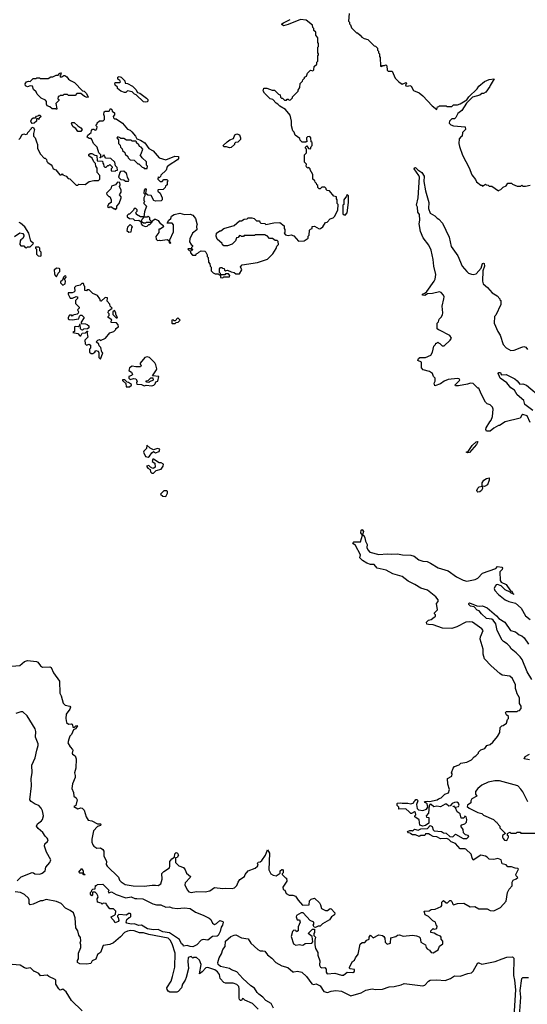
# Model space of a CAD drawing. Extents: x 2210602 to 2357277, y 510288 to 673808.
# Tile 327 of 464: x 2324592 to 2330023, y 597878 to 608410. Entities that reach past the tile are written whole.
import ezdxf

# ---------------------------------------------------------------- set-up
doc = ezdxf.new("R2010")
doc.units = 0

msp = doc.modelspace()

# ---------------------------------------------------------------- linework, layer by layer
at = {"layer": '0CON05XD'}
for points in [[(2328118, 608475), (2328110, 608395), (2328120, 608385), (2328120, 608365), (2328130, 608355), (2328142, 608322), (2328195, 608270), (2328205, 608270), (2328236, 608246), (2328254, 608224), (2328278, 608208), (2328315, 608200), (2328365, 608150), (2328385, 608130), (2328398, 608128), (2328420, 608105), (2328420, 608085), (2328430, 608075), (2328430, 608055), (2328440, 608045), (2328440, 608015), (2328450, 608005), (2328452, 607912), (2328465, 607910), (2328475, 607920), (2328495, 607920), (2328508, 607928), (2328520, 607915), (2328522, 607872), (2328535, 607860), (2328578, 607858), (2328610, 607785), (2328650, 607745), (2328685, 607720), (2328728, 607738), (2328730, 607725), (2328720, 607715), (2328722, 607702), (2328745, 607700), (2328765, 607708), (2328780, 607700), (2328804, 607654), (2328865, 607628), (2328906, 607596), (2329005, 607488), (2329055, 607450), (2329062, 607478), (2329075, 607480), (2329085, 607490), (2329155, 607490), (2329165, 607480), (2329215, 607480), (2329235, 607500), (2329275, 607500), (2329305, 607510), (2329376, 607554), (2329397, 607585), (2329485, 607670), (2329505, 607700), (2329565, 607750), (2329615, 607772), (2329667, 607777), (2329624, 607706), (2329622, 607695), (2329578, 607635), (2329555, 607622), (2329535, 607622), (2329516, 607604), (2329435, 607581), (2329374, 607516), (2329322, 607439), (2329278, 607405), (2329259, 607365), (2329245, 607350), (2329215, 607348), (2329190, 607325), (2329188, 607305), (2329203, 607285), (2329234, 607274), (2329358, 607265), (2329360, 607235), (2329330, 607205), (2329327, 607163), (2329315, 607160), (2329293, 607137), (2329291, 607085), (2329296, 607055), (2329330, 606960), (2329401, 606825), (2329430, 606750), (2329470, 606700), (2329481, 606675), (2329525, 606640), (2329535, 606640), (2329545, 606630), (2329575, 606650), (2329582, 606642), (2329605, 606640), (2329615, 606630), (2329645, 606630), (2329715, 606580), (2329722, 606588), (2329738, 606592), (2329765, 606620), (2329797, 606633), (2329815, 606660), (2329855, 606660), (2329865, 606650), (2329915, 606630), (2329955, 606630), (2329965, 606640), (2329975, 606630), (2330005, 606630), (2330055, 606640)], [(2326427, 606007), (2326440, 605995), (2326440, 605985), (2326430, 605975), (2326430, 605960), (2326440, 605955), (2326438, 605942), (2326430, 605945), (2326430, 605960), (2326395, 605960), (2326392, 605955), (2326405, 605940), (2326418, 605938), (2326420, 605915), (2326442, 605892), (2326475, 605890), (2326482, 605908), (2326498, 605912), (2326510, 605925), (2326534, 605936), (2326573, 605933), (2326582, 605925), (2326598, 605895), (2326598, 605878), (2326610, 605865), (2326612, 605815), (2326627, 605797), (2326630, 605775), (2326642, 605762), (2326642, 605722), (2326663, 605703), (2326683, 605693), (2326715, 605690), (2326725, 605680), (2326740, 605680), (2326740, 605695), (2326730, 605705), (2326730, 605745), (2326742, 605758), (2326755, 605760), (2326762, 605752), (2326778, 605748), (2326782, 605732), (2326795, 605720), (2326802, 605728), (2326815, 605730), (2326853, 605713), (2326887, 605707), (2326905, 605690), (2326945, 605690), (2326970, 605735), (2326953, 605767), (2326973, 605787), (2327135, 605812), (2327245, 605850), (2327300, 605905), (2327337, 605963), (2327342, 605988), (2327360, 606005), (2327358, 606038), (2327348, 606048), (2327325, 606050), (2327295, 606070), (2327265, 606070), (2327238, 606098), (2327225, 606100), (2327215, 606110), (2327115, 606110), (2327105, 606100), (2326995, 606100), (2326985, 606090), (2326965, 606090), (2326958, 606098), (2326945, 606100), (2326928, 606082), (2326912, 606078), (2326900, 606045), (2326865, 606010), (2326815, 605990), (2326775, 605990), (2326762, 606002), (2326758, 606015), (2326704, 606064), (2326693, 606095), (2326698, 606125), (2326735, 606150), (2326745, 606150), (2326775, 606178), (2326885, 606210), (2326945, 606260), (2326965, 606260), (2326993, 606277), (2327025, 606280), (2327035, 606290), (2327075, 606290), (2327102, 606282), (2327125, 606260), (2327158, 606258), (2327160, 606245), (2327172, 606232), (2327215, 606230), (2327225, 606220), (2327312, 606238), (2327375, 606240), (2327420, 606205), (2327420, 606175), (2327430, 606165), (2327430, 606135), (2327420, 606125), (2327435, 606110), (2327465, 606102), (2327495, 606108), (2327525, 606098), (2327575, 606040), (2327637, 606043), (2327678, 606072), (2327680, 606095), (2327690, 606105), (2327693, 606157), (2327702, 606168), (2327720, 606175), (2327722, 606198), (2327745, 606200), (2327795, 606172), (2327812, 606178), (2327836, 606194), (2327865, 606240), (2327880, 606245), (2327915, 606280), (2327945, 606290), (2327960, 606305), (2327997, 606373), (2328000, 606435), (2327990, 606445), (2327990, 606485), (2327980, 606495), (2327980, 606515), (2327952, 606522), (2327905, 606580), (2327883, 606583), (2327870, 606595), (2327870, 606605), (2327858, 606618), (2327825, 606620), (2327805, 606600), (2327795, 606600), (2327780, 606615), (2327780, 606635), (2327770, 606645), (2327768, 606658), (2327752, 606672), (2327748, 606688), (2327730, 606705), (2327730, 606755), (2327700, 606805), (2327700, 606815), (2327685, 606830), (2327675, 606822), (2327665, 606830), (2327658, 606845), (2327660, 606865), (2327640, 606885), (2327640, 606965), (2327660, 606985), (2327660, 607025), (2327650, 607035), (2327650, 607045), (2327665, 607060), (2327682, 607032), (2327705, 607030), (2327710, 607055), (2327720, 607065), (2327720, 607095), (2327710, 607105), (2327708, 607148), (2327695, 607160), (2327672, 607158), (2327660, 607145), (2327660, 607125), (2327668, 607112), (2327655, 607100), (2327615, 607100), (2327592, 607122), (2327588, 607138), (2327540, 607175), (2327528, 607208), (2327513, 607223), (2327500, 607275), (2327500, 607325), (2327485, 607390), (2327435, 607448), (2327374, 607484), (2327355, 607508), (2327337, 607517), (2327300, 607555), (2327270, 607565), (2327210, 607625), (2327198, 607648), (2327203, 607677), (2327235, 607677), (2327292, 607658), (2327318, 607658), (2327362, 607612), (2327378, 607608), (2327382, 607582), (2327392, 607572), (2327405, 607570), (2327425, 607550), (2327445, 607550), (2327455, 607560), (2327465, 607560), (2327475, 607550), (2327488, 607552), (2327510, 607575), (2327510, 607585), (2327570, 607645), (2327570, 607655), (2327590, 607685), (2327592, 607728), (2327618, 607752), (2327622, 607768), (2327640, 607785), (2327640, 607795), (2327660, 607805), (2327672, 607838), (2327705, 607870), (2327728, 607862), (2327740, 607875), (2327742, 607908), (2327770, 607935), (2327770, 607955), (2327780, 607965), (2327780, 608025), (2327790, 608035), (2327790, 608045), (2327780, 608055), (2327780, 608115), (2327790, 608125), (2327790, 608155), (2327780, 608165), (2327780, 608215), (2327760, 608245), (2327760, 608275), (2327740, 608295), (2327740, 608315), (2327730, 608325), (2327725, 608350), (2327658, 608405), (2327595, 608411), (2327465, 608357), (2327415, 608346), (2327398, 608358), (2327398, 608365), (2327413, 608377), (2327487, 608413)], [(2324985, 607450), (2324978, 607458), (2324938, 607458), (2324915, 607478), (2324887, 607487), (2324878, 607505), (2324878, 607535), (2324869, 607549), (2324822, 607572), (2324798, 607595), (2324780, 607615), (2324769, 607639), (2324738, 607665), (2324728, 607698), (2324705, 607702), (2324675, 607693), (2324654, 607704), (2324651, 607725), (2324664, 607746), (2324685, 607752), (2324705, 607750), (2324735, 607780), (2324765, 607780), (2324775, 607790), (2324805, 607790), (2324815, 607780), (2324895, 607780), (2324925, 607800), (2324945, 607800), (2324983, 607817), (2325002, 607818), (2325023, 607837), (2325035, 607840), (2325030, 607815), (2325020, 607805), (2325025, 607800), (2325042, 607798), (2325065, 607813), (2325075, 607813), (2325098, 607798), (2325114, 607774), (2325135, 607758), (2325179, 607739), (2325265, 607650), (2325280, 607645), (2325305, 607622), (2325325, 607580), (2325315, 607578), (2325285, 607587), (2325245, 607620), (2325205, 607620), (2325185, 607600), (2325115, 607600), (2325105, 607610), (2325065, 607610), (2325055, 607600), (2325025, 607600), (2325018, 607592), (2325002, 607588), (2325000, 607565), (2325010, 607555), (2325010, 607545), (2324980, 607515), (2324990, 607455), (2324985, 607450)], [(2325943, 607527), (2325915, 607530), (2325838, 607608), (2325820, 607615), (2325795, 607640), (2325745, 607650), (2325728, 607632), (2325715, 607630), (2325674, 607644), (2325640, 607675), (2325638, 607688), (2325615, 607710), (2325610, 607725), (2325615, 607740), (2325665, 607740), (2325670, 607745), (2325665, 607760), (2325643, 607773), (2325642, 607795), (2325655, 607801), (2325678, 607795), (2325718, 607755), (2325722, 607732), (2325745, 607728), (2325798, 607698), (2325835, 607662), (2325852, 607632), (2325876, 607626), (2325950, 607570), (2325962, 607555), (2325962, 607538), (2325955, 607532), (2325943, 607527)], [(2324582, 607128), (2324600, 607145), (2324615, 607180), (2324635, 607188), (2324655, 607182), (2324675, 607190), (2324680, 607205), (2324720, 607245), (2324720, 607255), (2324735, 607260), (2324750, 607235), (2324738, 607192), (2324740, 607165), (2324757, 607147), (2324773, 607105), (2324782, 607075), (2324783, 607033), (2324815, 606970), (2324855, 606930), (2324865, 606930), (2324880, 606915), (2324883, 606893), (2324892, 606882), (2324928, 606858), (2324940, 606845), (2324950, 606815), (2324980, 606805), (2325022, 606752), (2325035, 606750), (2325045, 606760), (2325052, 606752), (2325088, 606738), (2325112, 606712), (2325128, 606708), (2325195, 606640), (2325215, 606640), (2325225, 606650), (2325292, 606648), (2325335, 606678), (2325385, 606690), (2325435, 606690), (2325450, 606705), (2325450, 606745), (2325422, 606775), (2325422, 606822), (2325408, 606845), (2325402, 606872), (2325385, 606890), (2325368, 606928), (2325330, 606955), (2325332, 606968), (2325345, 606980), (2325365, 606980), (2325395, 606960), (2325418, 606958), (2325422, 606902), (2325478, 606898), (2325480, 606875), (2325490, 606865), (2325493, 606843), (2325502, 606832), (2325518, 606832), (2325535, 606850), (2325545, 606850), (2325555, 606860), (2325580, 606835), (2325580, 606825), (2325570, 606815), (2325572, 606792), (2325615, 606790), (2325622, 606798), (2325638, 606802), (2325635, 606830), (2325618, 606848), (2325610, 606885), (2325567, 606927), (2325515, 606930), (2325502, 606942), (2325495, 606960), (2325482, 606958), (2325478, 606942), (2325460, 606940), (2325458, 606932), (2325452, 606932), (2325452, 606938), (2325460, 606940), (2325460, 606965), (2325440, 606985), (2325420, 607045), (2325382, 607085), (2325365, 607130), (2325355, 607140), (2325335, 607138), (2325313, 607155), (2325320, 607175), (2325358, 607202), (2325360, 607225), (2325372, 607238), (2325385, 607240), (2325392, 607232), (2325405, 607230), (2325418, 607242), (2325420, 607265), (2325410, 607275), (2325410, 607285), (2325420, 607295), (2325422, 607308), (2325445, 607330), (2325485, 607330), (2325498, 607342), (2325500, 607375), (2325492, 607395), (2325497, 607423), (2325508, 607432), (2325548, 607432), (2325565, 607460), (2325578, 607448), (2325582, 607432), (2325608, 607415), (2325607, 607393), (2325592, 607375), (2325595, 607360), (2325605, 607350), (2325625, 607350), (2325692, 607302), (2325745, 607240), (2325775, 607228), (2325792, 607212), (2325832, 607165), (2325847, 607137), (2325885, 607123), (2325932, 607092), (2325974, 607034), (2326019, 607009), (2326085, 606932), (2326155, 606910), (2326251, 606949), (2326290, 606945), (2326290, 606925), (2326280, 606910), (2326190, 606855), (2326170, 606835), (2326158, 606802), (2326102, 606748), (2326098, 606732), (2326085, 606720), (2326072, 606728), (2326070, 606705), (2326088, 606688), (2326095, 606680), (2326115, 606680), (2326135, 606700), (2326165, 606700), (2326180, 606685), (2326170, 606675), (2326168, 606642), (2326152, 606628), (2326150, 606615), (2326128, 606592), (2326075, 606590), (2326070, 606585), (2326070, 606575), (2326094, 606554), (2326116, 606506), (2326117, 606485), (2326106, 606474), (2326045, 606470), (2326027, 606477), (2325999, 606529), (2325963, 606533), (2325942, 606552), (2325948, 606598), (2325935, 606600), (2325923, 606587), (2325920, 606555), (2325930, 606545), (2325930, 606525), (2325920, 606505), (2325920, 606475), (2325930, 606465), (2325920, 606455), (2325920, 606445), (2325950, 606415), (2325928, 606355), (2325920, 606300), (2325955, 606300), (2325968, 606308), (2325980, 606295), (2325982, 606272), (2326000, 606255), (2326000, 606240), (2326010, 606245), (2326012, 606258), (2326033, 606277), (2326045, 606278), (2326073, 606263), (2326095, 606230), (2326107, 606227), (2326128, 606208), (2326130, 606195), (2326095, 606170), (2326082, 606168), (2326082, 606135), (2326048, 606092), (2326052, 606062), (2326065, 606050), (2326085, 606052), (2326095, 606048), (2326169, 606059), (2326188, 606048), (2326192, 606022), (2326205, 606020), (2326210, 606025), (2326200, 606035), (2326200, 606055), (2326239, 606141), (2326238, 606215), (2326222, 606232), (2326170, 606235), (2326188, 606265), (2326208, 606285), (2326215, 606310), (2326245, 606328), (2326305, 606340), (2326355, 606328), (2326415, 606330), (2326445, 606320), (2326473, 606285), (2326492, 606215), (2326483, 606203), (2326487, 606163), (2326440, 606125), (2326413, 606067), (2326408, 606035), (2326427, 606007)], [(2324725, 607300), (2324713, 607313), (2324710, 607325), (2324722, 607348), (2324735, 607360), (2324760, 607360), (2324772, 607378), (2324785, 607380), (2324795, 607390), (2324808, 607388), (2324820, 607375), (2324802, 607358), (2324798, 607342), (2324785, 607350), (2324770, 607350), (2324770, 607325), (2324745, 607302), (2324725, 607300)], [(2325245, 607214), (2325214, 607214), (2325193, 607245), (2325163, 607263), (2325146, 607295), (2325150, 607310), (2325175, 607309), (2325214, 607274), (2325247, 607255), (2325260, 607235), (2325245, 607214)], [(2326835, 607038), (2326805, 607050), (2326775, 607050), (2326770, 607065), (2326810, 607105), (2326840, 607125), (2326879, 607141), (2326895, 607178), (2326915, 607188), (2326945, 607178), (2326956, 607146), (2326955, 607130), (2326925, 607100), (2326900, 607095), (2326890, 607085), (2326890, 607075), (2326855, 607042), (2326835, 607038)], [(2325955, 606820), (2325960, 606845), (2325950, 606855), (2325948, 606888), (2325902, 606932), (2325880, 606965), (2325890, 606975), (2325910, 607025), (2325890, 607045), (2325872, 607052), (2325865, 607070), (2325842, 607092), (2325840, 607105), (2325835, 607110), (2325795, 607110), (2325785, 607120), (2325735, 607120), (2325705, 607140), (2325675, 607140), (2325668, 607148), (2325642, 607158), (2325630, 607145), (2325650, 607125), (2325650, 607085), (2325668, 607068), (2325670, 607045), (2325688, 607028), (2325692, 607012), (2325718, 606988), (2325722, 606972), (2325748, 606948), (2325752, 606932), (2325775, 606910), (2325818, 606908), (2325855, 606870), (2325868, 606868), (2325902, 606832), (2325915, 606830), (2325925, 606820), (2325955, 606820)], [(2325755, 606682), (2325760, 606695), (2325744, 606724), (2325740, 606755), (2325733, 606765), (2325705, 606789), (2325670, 606785), (2325663, 606777), (2325650, 606725), (2325675, 606700), (2325705, 606698), (2325725, 606682), (2325755, 606682)], [(2330055, 604103), (2330022, 604172), (2329974, 604186), (2329965, 604180), (2329945, 604147), (2329785, 604108), (2329725, 604070), (2329715, 604070), (2329665, 604042), (2329625, 604010), (2329587, 604007), (2329580, 604025), (2329582, 604045), (2329621, 604109), (2329637, 604125), (2329652, 604165), (2329658, 604245), (2329650, 604265), (2329625, 604290), (2329595, 604300), (2329575, 604320), (2329528, 604408), (2329505, 604470), (2329495, 604470), (2329445, 604518), (2329415, 604522), (2329382, 604512), (2329285, 604492), (2329255, 604492), (2329252, 604505), (2329302, 604555), (2329295, 604570), (2329275, 604572), (2329175, 604560), (2329135, 604543), (2329094, 604516), (2329033, 604493), (2329027, 604523), (2329037, 604545), (2329038, 604575), (2329020, 604595), (2329008, 604625), (2328975, 604648), (2328910, 604665), (2328890, 604685), (2328890, 604745), (2328850, 604765), (2328858, 604785), (2328874, 604796), (2328933, 604797), (2328990, 604820), (2329007, 604853), (2329023, 604917), (2329040, 604935), (2329045, 604950), (2329055, 604950), (2329065, 604960), (2329072, 604952), (2329088, 604948), (2329112, 604922), (2329135, 604920), (2329199, 604981), (2329212, 605005), (2329195, 605032), (2329085, 605090), (2329072, 605092), (2329060, 605105), (2329060, 605165), (2329072, 605178), (2329080, 605205), (2329103, 605227), (2329116, 605254), (2329120, 605275), (2329111, 605345), (2329131, 605425), (2329134, 605445), (2329127, 605465), (2329103, 605493), (2329085, 605500), (2329009, 605481), (2328955, 605478), (2328925, 605459), (2328902, 605465), (2328903, 605475), (2328925, 605486), (2328948, 605502), (2329026, 605615), (2329036, 605635), (2329044, 605685), (2329022, 605775), (2329016, 605845), (2328994, 605944), (2328968, 605998), (2328909, 606075), (2328881, 606145), (2328867, 606227), (2328872, 606265), (2328870, 606325), (2328853, 606353), (2328848, 606405), (2328838, 606425), (2328857, 606505), (2328869, 606725), (2328864, 606745), (2328811, 606815), (2328815, 606827), (2328825, 606830), (2328853, 606803), (2328896, 606776), (2328918, 606738), (2328915, 606680), (2328935, 606580), (2328970, 606455), (2328965, 606390), (2328985, 606340), (2329033, 606313), (2329057, 606287), (2329075, 606278), (2329115, 606232), (2329186, 606085), (2329210, 605985), (2329280, 605885), (2329326, 605775), (2329375, 605717), (2329395, 605700), (2329425, 605687), (2329445, 605683), (2329475, 605693), (2329528, 605752), (2329545, 605801), (2329555, 605807), (2329563, 605803), (2329564, 605775), (2329548, 605722), (2329543, 605615), (2329550, 605585), (2329596, 605546), (2329647, 605487), (2329700, 605455), (2329730, 605425), (2329730, 605415), (2329740, 605405), (2329740, 605365), (2329685, 605250), (2329673, 605237), (2329668, 605165), (2329708, 605075), (2329734, 605034), (2329766, 604936), (2329795, 604899), (2329845, 604872), (2329882, 604875), (2329965, 604908), (2329985, 604914), (2330006, 604906), (2330024, 604884)], [(2325615, 606380), (2325630, 606395), (2325633, 606417), (2325657, 606443), (2325678, 606505), (2325677, 606517), (2325660, 606535), (2325678, 606565), (2325677, 606587), (2325658, 606625), (2325668, 606645), (2325665, 606670), (2325638, 606672), (2325617, 606643), (2325575, 606630), (2325568, 606602), (2325522, 606555), (2325525, 606540), (2325545, 606520), (2325558, 606518), (2325572, 606485), (2325570, 606455), (2325542, 606438), (2325532, 606412), (2325545, 606400), (2325555, 606410), (2325575, 606410), (2325595, 606390), (2325605, 606390), (2325615, 606380)], [(2328075, 606320), (2328097, 606343), (2328110, 606455), (2328110, 606525), (2328095, 606540), (2328088, 606522), (2328060, 606485), (2328060, 606435), (2328050, 606425), (2328050, 606335), (2328062, 606322), (2328075, 606320)], [(2325890, 606250), (2325902, 606278), (2325918, 606292), (2325920, 606300), (2325885, 606300), (2325840, 606325), (2325840, 606335), (2325830, 606345), (2325848, 606362), (2325850, 606375), (2325835, 606390), (2325815, 606390), (2325808, 606372), (2325765, 606330), (2325755, 606330), (2325743, 606317), (2325743, 606303), (2325765, 606282), (2325805, 606280), (2325825, 606262), (2325867, 606267), (2325885, 606250), (2325890, 606250)], [(2324665, 605970), (2324675, 605980), (2324705, 605980), (2324740, 606015), (2324712, 606042), (2324688, 606125), (2324648, 606195), (2324600, 606235), (2324585, 606240)], [(2325935, 606198), (2325955, 606200), (2325972, 606218), (2325985, 606220), (2325998, 606232), (2326000, 606240), (2325945, 606240), (2325937, 606233), (2325915, 606232), (2325890, 606250), (2325890, 606225), (2325901, 606211), (2325935, 606198)], [(2324535, 606090), (2324595, 606132), (2324625, 606122), (2324637, 606107), (2324637, 606093), (2324625, 606070), (2324604, 606056), (2324596, 606044), (2324594, 606004), (2324605, 605990), (2324635, 605990), (2324652, 605972), (2324665, 605970)], [(2325758, 606138), (2325785, 606142), (2325790, 606185), (2325800, 606195), (2325775, 606220), (2325745, 606190), (2325740, 606155), (2325758, 606138)], [(2324815, 605880), (2324820, 605885), (2324820, 605925), (2324808, 605938), (2324807, 605967), (2324795, 605978), (2324762, 605978), (2324760, 605965), (2324770, 605955), (2324772, 605902), (2324790, 605885), (2324815, 605880)], [(2324985, 605660), (2325002, 605698), (2325020, 605715), (2325020, 605745), (2325015, 605750), (2324988, 605752), (2324960, 605735), (2324963, 605693), (2324970, 605675), (2324985, 605660)], [(2325055, 605572), (2325080, 605585), (2325082, 605612), (2325070, 605635), (2325090, 605655), (2325085, 605670), (2325072, 605668), (2325060, 605655), (2325050, 605625), (2325030, 605605), (2325030, 605595), (2325055, 605572)], [(2326765, 605650), (2326775, 605660), (2326835, 605660), (2326840, 605675), (2326825, 605690), (2326795, 605690), (2326785, 605680), (2326740, 605680), (2326742, 605652), (2326765, 605650)], [(2325455, 604780), (2325480, 604845), (2325470, 604855), (2325460, 604905), (2325443, 604923), (2325438, 604938), (2325410, 604965), (2325428, 604982), (2325445, 604988), (2325455, 604980), (2325510, 605005), (2325555, 605062), (2325600, 605075), (2325620, 605095), (2325622, 605108), (2325650, 605125), (2325647, 605147), (2325627, 605167), (2325572, 605172), (2325570, 605185), (2325578, 605198), (2325540, 605225), (2325540, 605235), (2325550, 605245), (2325550, 605265), (2325540, 605275), (2325543, 605297), (2325580, 605325), (2325560, 605345), (2325558, 605368), (2325528, 605398), (2325530, 605435), (2325505, 605440), (2325465, 605400), (2325455, 605400), (2325450, 605425), (2325425, 605460), (2325375, 605480), (2325335, 605520), (2325315, 605520), (2325305, 605510), (2325290, 605515), (2325290, 605555), (2325280, 605565), (2325275, 605590), (2325255, 605590), (2325238, 605572), (2325192, 605558), (2325180, 605545), (2325182, 605508), (2325170, 605495), (2325155, 605488), (2325112, 605488), (2325110, 605475), (2325133, 605433), (2325157, 605433), (2325195, 605450), (2325210, 605445), (2325212, 605428), (2325190, 605405), (2325190, 605375), (2325228, 605335), (2325227, 605323), (2325210, 605305), (2325220, 605285), (2325218, 605272), (2325208, 605262), (2325162, 605248), (2325155, 605240), (2325145, 605250), (2325125, 605250), (2325110, 605225), (2325112, 605212), (2325123, 605203), (2325155, 605200), (2325225, 605210), (2325232, 605238), (2325242, 605248), (2325255, 605250), (2325280, 605225), (2325250, 605175), (2325250, 605160), (2325297, 605157), (2325315, 605150), (2325330, 605135), (2325330, 605115), (2325318, 605102), (2325275, 605100), (2325265, 605090), (2325252, 605092), (2325243, 605103), (2325240, 605150), (2325232, 605148), (2325228, 605132), (2325217, 605123), (2325185, 605130), (2325180, 605125), (2325180, 605075), (2325160, 605065), (2325215, 605052), (2325235, 605030), (2325245, 605030), (2325262, 605058), (2325295, 605060), (2325305, 605070), (2325315, 605080), (2325320, 605075), (2325310, 605070), (2325320, 605015), (2325288, 604982), (2325293, 604943), (2325305, 604930), (2325335, 604940), (2325348, 604928), (2325350, 604895), (2325340, 604885), (2325340, 604855), (2325355, 604840), (2325375, 604840), (2325397, 604853), (2325405, 604870), (2325430, 604865), (2325438, 604848), (2325438, 604798), (2325455, 604780)], [(2325635, 605220), (2325640, 605225), (2325620, 605255), (2325620, 605275), (2325605, 605300), (2325590, 605285), (2325590, 605255), (2325625, 605220), (2325635, 605220)], [(2326255, 605160), (2326265, 605170), (2326287, 605173), (2326310, 605195), (2326285, 605220), (2326255, 605190), (2326245, 605190), (2326235, 605200), (2326220, 605195), (2326220, 605165), (2326225, 605160), (2326255, 605160)], [(2325925, 604492), (2325945, 604500), (2326005, 604493), (2326028, 604502), (2326042, 604515), (2326050, 604535), (2326070, 604545), (2326080, 604595), (2326012, 604602), (2326057, 604663), (2326060, 604675), (2326049, 604719), (2326039, 604739), (2325982, 604795), (2325955, 604803), (2325932, 604795), (2325880, 604735), (2325880, 604725), (2325892, 604715), (2325885, 604698), (2325835, 604697), (2325795, 604703), (2325768, 604685), (2325758, 604658), (2325789, 604639), (2325800, 604615), (2325787, 604603), (2325760, 604595), (2325760, 604575), (2325775, 604560), (2325808, 604572), (2325835, 604570), (2325848, 604545), (2325840, 604525), (2325845, 604510), (2325895, 604508), (2325925, 604492)], [(2325732, 604482), (2325765, 604482), (2325788, 604502), (2325788, 604508), (2325755, 604530), (2325742, 604532), (2325718, 604558), (2325692, 604558), (2325692, 604552), (2325728, 604518), (2325732, 604482)], [(2325975, 604530), (2325952, 604532), (2325942, 604548), (2325968, 604552), (2325995, 604580), (2326018, 604578), (2326020, 604555), (2325982, 604538), (2325975, 604530)], [(2330081, 604231), (2329995, 604294), (2329985, 604338), (2329916, 604396), (2329885, 604446), (2329845, 604474), (2329805, 604525), (2329733, 604575), (2329725, 604592), (2329711, 604625), (2329717, 604635), (2329727, 604637), (2329736, 604635), (2329744, 604615), (2329751, 604611), (2329795, 604614), (2329888, 604568), (2329916, 604546), (2329942, 604512), (2329976, 604514), (2330015, 604499), (2330174, 604365)], [(2325965, 603732), (2325979, 603741), (2326004, 603776), (2326025, 603790), (2326045, 603778), (2326085, 603790), (2326090, 603815), (2326065, 603822), (2326025, 603808), (2325987, 603827), (2325952, 603858), (2325950, 603825), (2325920, 603795), (2325918, 603785), (2325937, 603737), (2325965, 603732)], [(2329385, 603778), (2329370, 603785), (2329389, 603791), (2329434, 603856), (2329475, 603893), (2329489, 603899), (2329492, 603895), (2329478, 603865), (2329405, 603782), (2329385, 603778)], [(2326025, 603560), (2326052, 603588), (2326106, 603604), (2326128, 603635), (2326130, 603655), (2326105, 603670), (2326085, 603670), (2326025, 603710), (2326015, 603710), (2326010, 603685), (2326037, 603667), (2326040, 603625), (2326028, 603612), (2326015, 603610), (2325992, 603622), (2325975, 603640), (2325950, 603635), (2325964, 603614), (2325988, 603598), (2325992, 603572), (2326005, 603560), (2326025, 603560)], [(2329495, 603357), (2329487, 603365), (2329483, 603375), (2329492, 603398), (2329508, 603412), (2329540, 603420), (2329540, 603455), (2329557, 603483), (2329585, 603503), (2329615, 603510), (2329616, 603484), (2329597, 603433), (2329565, 603418), (2329540, 603420), (2329542, 603395), (2329533, 603375), (2329515, 603360), (2329495, 603357)], [(2326155, 603310), (2326172, 603345), (2326172, 603362), (2326165, 603370), (2326135, 603370), (2326100, 603335), (2326125, 603312), (2326155, 603310)], [(2328758, 599935), (2328725, 599968), (2328650, 599965), (2328650, 599985), (2328630, 600005), (2328630, 600025), (2328635, 600028), (2328665, 600033), (2328685, 600029), (2328745, 600031), (2328777, 600023), (2328808, 600032), (2328810, 600045), (2328822, 600058), (2328832, 600068), (2328845, 600070), (2328850, 600055), (2328837, 600015), (2328843, 599973), (2328858, 599958), (2328905, 599950), (2328944, 599966), (2328958, 599985), (2328951, 600021), (2328930, 600035), (2328922, 600048), (2328955, 600052), (2328975, 600048), (2329060, 600065), (2329073, 600077), (2329100, 600085), (2329140, 600125), (2329179, 600141), (2329190, 600175), (2329174, 600234), (2329168, 600292), (2329215, 600320), (2329218, 600345), (2329212, 600355), (2329230, 600405), (2329245, 600420), (2329295, 600440), (2329313, 600457), (2329375, 600468), (2329425, 600492), (2329454, 600526), (2329473, 600537), (2329500, 600565), (2329500, 600575), (2329525, 600600), (2329567, 600613), (2329590, 600645), (2329625, 600658), (2329655, 600682), (2329705, 600742), (2329730, 600785), (2329732, 600838), (2329752, 600858), (2329765, 600860), (2329800, 600885), (2329810, 600925), (2329820, 600935), (2329820, 600955), (2329800, 600975), (2329790, 600995), (2329795, 601010), (2329915, 601010), (2329922, 601018), (2329938, 601022), (2329958, 601042), (2329957, 601067), (2329940, 601095), (2329940, 601155), (2329912, 601205), (2329912, 601215), (2329898, 601255), (2329898, 601295), (2329865, 601362), (2329835, 601387), (2329755, 601400), (2329728, 601415), (2329635, 601497), (2329566, 601575), (2329552, 601625), (2329552, 601678), (2329520, 601785), (2329523, 601807), (2329552, 601875), (2329538, 601895), (2329435, 601964), (2329405, 601970), (2329365, 601967), (2329270, 601915), (2329215, 601898), (2329115, 601900), (2329015, 601937), (2328965, 601939), (2328949, 601945), (2328946, 601965), (2328964, 601986), (2328995, 601993), (2329025, 602020), (2329040, 602025), (2329040, 602045), (2329030, 602055), (2329030, 602065), (2329062, 602098), (2329052, 602165), (2329068, 602185), (2329069, 602205), (2329046, 602236), (2328955, 602308), (2328885, 602329), (2328819, 602369), (2328747, 602405), (2328685, 602454), (2328585, 602481), (2328512, 602522), (2328415, 602543), (2328385, 602582), (2328345, 602583), (2328306, 602596), (2328258, 602625), (2328238, 602645), (2328232, 602655), (2328238, 602685), (2328184, 602785), (2328162, 602802), (2328156, 602815), (2328166, 602824), (2328238, 602825), (2328260, 602895), (2328242, 602922), (2328245, 602948), (2328255, 602957), (2328272, 602935), (2328260, 602900), (2328275, 602892), (2328285, 602868), (2328292, 602832), (2328308, 602795), (2328306, 602765), (2328315, 602738), (2328338, 602715), (2328435, 602688), (2328525, 602697), (2328575, 602692), (2328635, 602698), (2328687, 602687), (2328775, 602682), (2328811, 602671), (2328864, 602634), (2328905, 602619), (2328950, 602615), (2328986, 602596), (2329068, 602548), (2329175, 602516), (2329265, 602449), (2329335, 602414), (2329375, 602403), (2329465, 602422), (2329493, 602437), (2329545, 602488), (2329685, 602540), (2329705, 602560), (2329750, 602555), (2329757, 602545), (2329755, 602530), (2329730, 602505), (2329732, 602412), (2329745, 602392), (2329795, 602368), (2329842, 602302), (2329855, 602300), (2329870, 602270), (2329880, 602265), (2329875, 602260), (2329870, 602270), (2329850, 602275), (2329838, 602288), (2329785, 602312), (2329745, 602353), (2329705, 602367), (2329690, 602365), (2329679, 602351), (2329670, 602325), (2329674, 602305), (2329715, 602261), (2329785, 602206), (2329825, 602186), (2329895, 602170), (2329956, 602116), (2330005, 602033), (2330055, 601994)], [(2330072, 601352), (2330022, 601435), (2329967, 601565), (2329947, 601595), (2329905, 601639), (2329850, 601680), (2329835, 601707), (2329806, 601735), (2329768, 601758), (2329754, 601774), (2329700, 601875), (2329685, 601949), (2329658, 601988), (2329645, 601998), (2329585, 602005), (2329532, 602055), (2329508, 602088), (2329485, 602095), (2329455, 602129), (2329415, 602138), (2329399, 602155), (2329396, 602165), (2329405, 602172), (2329482, 602142), (2329513, 602137), (2329545, 602140), (2329595, 602118), (2329695, 602035), (2329717, 602005), (2329781, 601965), (2329842, 601875), (2329895, 601862), (2329915, 601849), (2329935, 601830), (2329965, 601818), (2329989, 601799), (2330035, 601732)], [(2324465, 601490), (2324595, 601503), (2324644, 601546), (2324675, 601557), (2324770, 601545), (2324785, 601538), (2324815, 601500), (2324835, 601486), (2324915, 601487), (2324930, 601480), (2324955, 601423), (2325019, 601335), (2325023, 601205), (2325037, 601177), (2325058, 601098), (2325079, 601079), (2325128, 601068), (2325136, 601056), (2325129, 601035), (2325089, 600981), (2325084, 600935), (2325093, 600893), (2325115, 600874), (2325145, 600878), (2325153, 600873), (2325165, 600840), (2325178, 600842), (2325193, 600857), (2325205, 600860), (2325210, 600855), (2325190, 600825), (2325167, 600813), (2325147, 600765), (2325129, 600745), (2325116, 600715), (2325108, 600675), (2325133, 600633), (2325158, 600605), (2325162, 600595), (2325152, 600565), (2325156, 600555), (2325186, 600535), (2325196, 600505), (2325193, 600405), (2325177, 600355), (2325186, 600325), (2325184, 600305), (2325156, 600235), (2325150, 600185), (2325169, 600145), (2325171, 600105), (2325197, 600085), (2325208, 600065), (2325192, 600005), (2325170, 599995), (2325215, 599970), (2325245, 599978), (2325260, 599975), (2325280, 599955), (2325302, 599885), (2325325, 599848), (2325365, 599842), (2325425, 599810), (2325455, 599810), (2325460, 599805), (2325455, 599790), (2325425, 599780), (2325382, 599735), (2325364, 599646), (2325364, 599614), (2325373, 599585), (2325385, 599570), (2325418, 599548), (2325455, 599550), (2325480, 599535), (2325492, 599515), (2325492, 599465), (2325520, 599405), (2325518, 599375), (2325528, 599355), (2325648, 599238), (2325660, 599205), (2325678, 599188), (2325721, 599161), (2325805, 599144), (2325925, 599140), (2326009, 599151), (2326045, 599153), (2326075, 599148), (2326102, 599165), (2326118, 599215), (2326113, 599277), (2326135, 599300), (2326193, 599337), (2326200, 599355), (2326198, 599405), (2326220, 599435), (2326248, 599452), (2326253, 599487), (2326265, 599500), (2326280, 599495), (2326292, 599475), (2326275, 599450), (2326260, 599445), (2326260, 599395), (2326295, 599360), (2326343, 599343), (2326363, 599315), (2326375, 599282), (2326418, 599245), (2326416, 599234), (2326364, 599176), (2326360, 599155), (2326382, 599102), (2326402, 599082), (2326425, 599073), (2326485, 599086), (2326575, 599080), (2326625, 599092), (2326675, 599128), (2326765, 599116), (2326795, 599122), (2326865, 599118), (2326890, 599125), (2326915, 599150), (2326928, 599185), (2326947, 599213), (2326996, 599244), (2327004, 599266), (2327038, 599305), (2327110, 599335), (2327136, 599354), (2327142, 599365), (2327138, 599385), (2327142, 599398), (2327165, 599402), (2327183, 599415), (2327223, 599475), (2327245, 599530), (2327266, 599495), (2327257, 599317), (2327278, 599275), (2327305, 599258), (2327335, 599252), (2327378, 599282), (2327380, 599305), (2327395, 599320), (2327405, 599320), (2327412, 599308), (2327410, 599285), (2327400, 599275), (2327400, 599265), (2327435, 599230), (2327448, 599228), (2327450, 599195), (2327408, 599132), (2327410, 599105), (2327428, 599098), (2327444, 599064), (2327475, 599047), (2327515, 599044), (2327544, 599034), (2327572, 598992), (2327618, 598938), (2327688, 598942), (2327694, 598986), (2327709, 599001), (2327745, 599012), (2327798, 598965), (2327812, 598942), (2327822, 598902), (2327865, 598882), (2327885, 598882), (2327915, 598902), (2327925, 598900), (2327962, 598855), (2327960, 598835), (2327927, 598813), (2327905, 598783), (2327832, 598738), (2327806, 598714), (2327785, 598712), (2327755, 598700), (2327742, 598702), (2327733, 598723), (2327740, 598735), (2327738, 598755), (2327700, 598775), (2327625, 598858), (2327605, 598858), (2327552, 598828), (2327550, 598815), (2327562, 598782), (2327585, 598780), (2327592, 598755), (2327572, 598705), (2327570, 598665), (2327555, 598652), (2327548, 598668), (2327525, 598670), (2327512, 598655), (2327498, 598605), (2327520, 598525), (2327545, 598512), (2327585, 598517), (2327615, 598510), (2327630, 598515), (2327645, 598530), (2327718, 598532), (2327730, 598545), (2327722, 598602), (2327680, 598635), (2327725, 598680), (2327745, 598680), (2327747, 598647), (2327740, 598635), (2327740, 598615), (2327756, 598595), (2327748, 598565), (2327748, 598515), (2327758, 598475), (2327782, 598432), (2327782, 598405), (2327803, 598343), (2327800, 598295), (2327810, 598275), (2327825, 598268), (2327855, 598270), (2327870, 598255), (2327871, 598221), (2327883, 598203), (2327965, 598210), (2328035, 598188), (2328055, 598188), (2328095, 598222), (2328155, 598218), (2328175, 598230), (2328175, 598250), (2328128, 598258), (2328120, 598265), (2328120, 598275), (2328152, 598335), (2328175, 598350), (2328183, 598375), (2328214, 598416), (2328235, 598520), (2328255, 598538), (2328285, 598540), (2328307, 598563), (2328330, 598575), (2328332, 598595), (2328345, 598618), (2328375, 598590), (2328435, 598621), (2328475, 598613), (2328488, 598605), (2328498, 598585), (2328503, 598543), (2328525, 598520), (2328558, 598532), (2328562, 598588), (2328615, 598603), (2328633, 598617), (2328655, 598620), (2328695, 598608), (2328795, 598618), (2328839, 598609), (2328865, 598600), (2328875, 598590), (2328883, 598543), (2328933, 598513), (2328940, 598485), (2328951, 598471), (2328975, 598458), (2328995, 598432), (2329015, 598428), (2329069, 598461), (2329085, 598500), (2329118, 598525), (2329120, 598555), (2329103, 598573), (2329102, 598595), (2329095, 598608), (2329055, 598620), (2329025, 598640), (2328990, 598645), (2328990, 598665), (2329015, 598690), (2329025, 598680), (2329055, 598690), (2329060, 598715), (2329048, 598728), (2329040, 598755), (2329011, 598771), (2328966, 598816), (2328930, 598835), (2328920, 598875), (2328972, 598878), (2328995, 598892), (2329036, 598894), (2329100, 598925), (2329108, 598935), (2329108, 598972), (2329125, 598990), (2329155, 598962), (2329170, 598965), (2329195, 598990), (2329205, 598990), (2329217, 598977), (2329225, 598950), (2329235, 598942), (2329275, 598958), (2329345, 598960), (2329411, 598921), (2329463, 598923), (2329505, 598900), (2329595, 598900), (2329625, 598882), (2329665, 598878), (2329736, 598914), (2329795, 598982), (2329812, 599075), (2329829, 599111), (2329862, 599145), (2329862, 599185), (2329870, 599205), (2329905, 599220), (2329920, 599235), (2329902, 599252), (2329900, 599265), (2329930, 599325), (2329922, 599332), (2329893, 599333), (2329855, 599350), (2329815, 599350), (2329795, 599370), (2329755, 599380), (2329743, 599423), (2329709, 599439), (2329665, 599428), (2329615, 599432), (2329595, 599452), (2329575, 599462), (2329525, 599472), (2329445, 599420), (2329433, 599443), (2329424, 599484), (2329365, 599538), (2329355, 599542), (2329305, 599540), (2329255, 599598), (2329210, 599615), (2329185, 599640), (2329162, 599652), (2329095, 599648), (2329055, 599668), (2329015, 599673), (2328985, 599692), (2328965, 599700), (2328935, 599700), (2328925, 599682), (2328885, 599682), (2328865, 599672), (2328825, 599692), (2328795, 599692), (2328775, 599700), (2328768, 599708), (2328752, 599712), (2328740, 599725), (2328767, 599737), (2328787, 599737), (2328795, 599730), (2328815, 599750), (2328855, 599742), (2328884, 599756), (2328955, 599760), (2328985, 599790), (2329005, 599780), (2329014, 599744), (2329025, 599732), (2329105, 599728), (2329125, 599712), (2329155, 599708), (2329193, 599673), (2329225, 599670), (2329255, 599698), (2329335, 599650), (2329377, 599653), (2329398, 599672), (2329390, 599685), (2329362, 599692), (2329342, 599712), (2329337, 599747), (2329312, 599785), (2329323, 599797), (2329355, 599808), (2329372, 599825), (2329377, 599855), (2329370, 599885), (2329355, 599890), (2329345, 599870), (2329315, 599870), (2329304, 599914), (2329272, 599935), (2329255, 599980), (2329240, 599989), (2329230, 599995), (2329235, 600000), (2329240, 599989), (2329255, 599988), (2329285, 599993), (2329293, 600007), (2329288, 600028), (2329269, 600039), (2329243, 600037), (2329220, 600025), (2329198, 600002), (2329185, 599998), (2329158, 600018), (2329145, 600019), (2329095, 599990), (2329055, 599999), (2329022, 599992), (2328995, 600016), (2328982, 600018), (2328972, 600005), (2328967, 599923), (2328940, 599895), (2328945, 599880), (2328970, 599875), (2328970, 599815), (2328935, 599792), (2328905, 599782), (2328874, 599794), (2328865, 599850), (2328820, 599885), (2328820, 599895), (2328830, 599905), (2328828, 599928), (2328815, 599938), (2328785, 599920), (2328775, 599920), (2328758, 599935)], [(2324565, 599200), (2324609, 599241), (2324725, 599287), (2324740, 599285), (2324755, 599273), (2324809, 599271), (2324831, 599279), (2324864, 599306), (2324873, 599345), (2324916, 599394), (2324924, 599425), (2324877, 599505), (2324859, 599569), (2324860, 599595), (2324891, 599619), (2324895, 599638), (2324886, 599656), (2324863, 599675), (2324840, 599715), (2324789, 599759), (2324771, 599785), (2324782, 599808), (2324825, 599839), (2324835, 599854), (2324847, 599895), (2324835, 599949), (2324822, 599975), (2324796, 600005), (2324758, 600018), (2324716, 600046), (2324702, 600065), (2324717, 600215), (2324716, 600295), (2324724, 600355), (2324722, 600435), (2324758, 600515), (2324774, 600595), (2324791, 600645), (2324789, 600665), (2324761, 600735), (2324764, 600795), (2324757, 600825), (2324671, 600965), (2324625, 601005), (2324605, 601005), (2324552, 600988)], [(2330045, 600494), (2329990, 600505), (2330000, 600530), (2330045, 600552)], [(2330027, 600045), (2329975, 600150), (2329955, 600180), (2329920, 600215), (2329725, 600268), (2329675, 600268), (2329605, 600254), (2329535, 600223), (2329492, 600185), (2329467, 600153), (2329468, 600125), (2329482, 600105), (2329430, 600075), (2329420, 600055), (2329418, 600032), (2329382, 600008), (2329380, 599995), (2329400, 599975), (2329495, 599928), (2329535, 599918), (2329555, 599902), (2329660, 599855), (2329685, 599830), (2329695, 599830), (2329700, 599815), (2329730, 599785), (2329730, 599765), (2329790, 599705), (2329758, 599682), (2329758, 599665), (2329765, 599650), (2329780, 599635), (2329805, 599630)], [(2329805, 599630), (2329820, 599665), (2329820, 599675), (2329810, 599685), (2329810, 599705), (2329835, 599720), (2329845, 599710), (2329905, 599710), (2329915, 599720), (2329945, 599720), (2329955, 599710), (2330155, 599708)], [(2325285, 599260), (2325270, 599265), (2325270, 599280), (2325235, 599280), (2325223, 599293), (2325255, 599330), (2325270, 599305), (2325270, 599280), (2325290, 599265), (2325285, 599260)], [(2327142, 597825), (2327082, 597885), (2327002, 597922), (2326985, 597938), (2326975, 597940), (2326965, 597920), (2326955, 597920), (2326945, 597930), (2326940, 597945), (2326941, 598045), (2326935, 598067), (2326915, 598089), (2326875, 598104), (2326795, 598104), (2326775, 598110), (2326736, 598155), (2326731, 598195), (2326710, 598225), (2326679, 598245), (2326605, 598272), (2326582, 598268), (2326545, 598227), (2326514, 598204), (2326532, 598302), (2326515, 598350), (2326485, 598380), (2326455, 598380), (2326445, 598370), (2326425, 598390), (2326395, 598380), (2326390, 598335), (2326398, 598262), (2326374, 598165), (2326364, 598135), (2326334, 598095), (2326324, 598055), (2326288, 598015), (2326272, 598008), (2326199, 598009), (2326179, 598019), (2326168, 598035), (2326167, 598055), (2326211, 598125), (2326226, 598176), (2326252, 598275), (2326255, 598425), (2326225, 598525), (2326203, 598565), (2326180, 598585), (2325975, 598624), (2325915, 598641), (2325875, 598644), (2325815, 598665), (2325782, 598668), (2325745, 598662), (2325714, 598645), (2325671, 598599), (2325595, 598535), (2325555, 598519), (2325484, 598506), (2325458, 598432), (2325425, 598410), (2325405, 598361), (2325368, 598342), (2325354, 598316), (2325305, 598306), (2325235, 598310), (2325210, 598325), (2325210, 598345), (2325222, 598365), (2325221, 598425), (2325247, 598485), (2325247, 598515), (2325238, 598535), (2325247, 598557), (2325244, 598594), (2325226, 598616), (2325214, 598665), (2325194, 598695), (2325184, 598804), (2325167, 598855), (2325132, 598882), (2325082, 598905), (2325036, 598955), (2324985, 598977), (2324875, 598999), (2324836, 598984), (2324815, 598983), (2324735, 598948), (2324703, 598943), (2324692, 598955), (2324693, 598995), (2324687, 599015), (2324645, 599052), (2324600, 599075), (2324542, 599082)], [(2326445, 598492), (2326415, 598495), (2326383, 598507), (2326345, 598500), (2326340, 598515), (2326322, 598525), (2326300, 598570), (2326195, 598644), (2326125, 598653), (2326075, 598677), (2326025, 598676), (2325960, 598685), (2325896, 598726), (2325865, 598720), (2325815, 598738), (2325785, 598734), (2325740, 598745), (2325732, 598755), (2325740, 598785), (2325762, 598808), (2325780, 598815), (2325780, 598845), (2325775, 598850), (2325755, 598850), (2325735, 598830), (2325652, 598838), (2325640, 598825), (2325640, 598815), (2325647, 598807), (2325652, 598775), (2325645, 598762), (2325615, 598750), (2325600, 598775), (2325578, 598795), (2325570, 598815), (2325608, 598832), (2325617, 598843), (2325620, 598875), (2325595, 598900), (2325555, 598900), (2325520, 598945), (2325518, 598958), (2325485, 598960), (2325475, 598950), (2325465, 598960), (2325425, 598972), (2325420, 599005), (2325430, 599025), (2325427, 599037), (2325418, 599058), (2325398, 599078), (2325372, 599078), (2325370, 599045), (2325365, 599040), (2325350, 599055), (2325350, 599075), (2325360, 599085), (2325362, 599098), (2325375, 599110), (2325398, 599112), (2325402, 599148), (2325415, 599150), (2325425, 599160), (2325482, 599162), (2325550, 599095), (2325540, 599085), (2325545, 599070), (2325575, 599080), (2325623, 599053), (2325728, 599018), (2325784, 599026), (2325825, 599008), (2325845, 599009), (2325908, 599005), (2326015, 598954), (2326055, 598941), (2326102, 598942), (2326157, 598917), (2326195, 598920), (2326225, 598909), (2326275, 598902), (2326355, 598911), (2326415, 598901), (2326473, 598863), (2326555, 598832), (2326619, 598799), (2326636, 598785), (2326656, 598745), (2326675, 598733), (2326697, 598743), (2326735, 598774), (2326767, 598765), (2326770, 598755), (2326763, 598725), (2326748, 598702), (2326736, 598655), (2326715, 598614), (2326704, 598606), (2326655, 598602), (2326605, 598563), (2326555, 598570), (2326535, 598564), (2326488, 598515), (2326445, 598492)], [(2327309, 597835), (2327282, 597885), (2327225, 597919), (2327194, 597954), (2327151, 597985), (2327132, 598005), (2327105, 598049), (2327065, 598076), (2326978, 598155), (2326915, 598225), (2326859, 598245), (2326835, 598261), (2326742, 598282), (2326714, 598305), (2326713, 598325), (2326725, 598375), (2326752, 598418), (2326765, 598465), (2326792, 598498), (2326793, 598555), (2326850, 598605), (2326885, 598619), (2326905, 598620), (2326965, 598590), (2327035, 598579), (2327065, 598531), (2327140, 598465), (2327165, 598450), (2327195, 598451), (2327214, 598445), (2327245, 598406), (2327291, 598371), (2327333, 598325), (2327395, 598290), (2327461, 598271), (2327515, 598227), (2327526, 598224), (2327565, 598234), (2327610, 598220), (2327660, 598175), (2327718, 598098), (2327735, 598091), (2327765, 598098), (2327805, 598074), (2327846, 598016), (2327885, 598004), (2327925, 598020), (2327975, 598024), (2328035, 598019), (2328135, 597970), (2328245, 598002), (2328295, 598028), (2328345, 598041), (2328365, 598044), (2328395, 598036), (2328475, 598039), (2328545, 598064), (2328600, 598070), (2328674, 598086), (2328705, 598099), (2328905, 598074), (2328925, 598084), (2328965, 598125), (2328985, 598136), (2329055, 598139), (2329145, 598132), (2329202, 598155), (2329245, 598181), (2329305, 598180), (2329385, 598208), (2329425, 598214), (2329445, 598233), (2329495, 598320), (2329505, 598323), (2329535, 598309), (2329680, 598335), (2329754, 598366), (2329805, 598381), (2329865, 598386), (2329880, 598370), (2329876, 598185), (2329887, 598137), (2329896, 598034), (2329876, 597695)], [(2325259, 597809), (2325145, 597918), (2325090, 598010), (2325055, 598040), (2325025, 598030), (2325010, 598045), (2324980, 598095), (2324980, 598135), (2324970, 598145), (2324904, 598174), (2324885, 598190), (2324815, 598183), (2324796, 598206), (2324755, 598230), (2324745, 598230), (2324707, 598267), (2324665, 598262), (2324645, 598268), (2324596, 598296), (2324513, 598303)], [(2329953, 597955), (2329945, 598025), (2329966, 598154), (2329975, 598166), (2330037, 598165)], [(2329941, 597755), (2329953, 597955)]]:
    msp.add_lwpolyline(points, dxfattribs=at)

doc.saveas('drawing.dxf')
